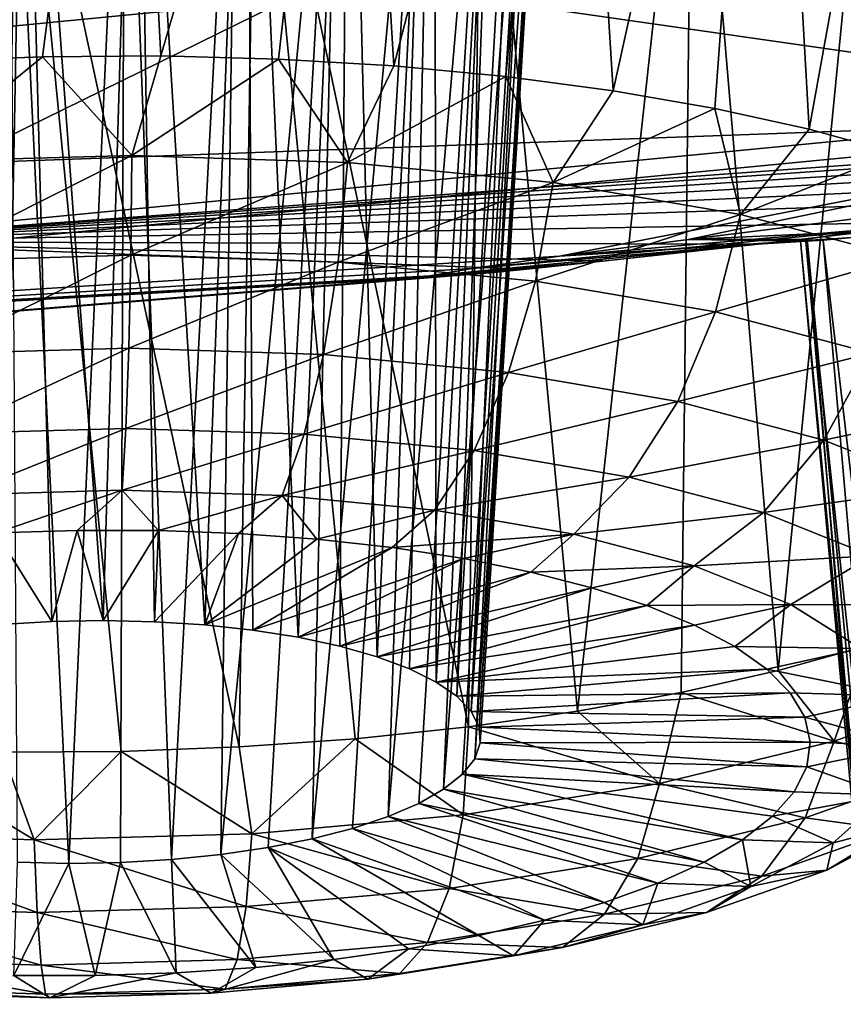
# Model space of a CAD drawing. Header units: metres. Extents: x -90 to 304, y -90 to 74.
# Tile 291 of 570: x 253.08 to 254.13, y -14.36 to -13.12. Entities that reach past the tile are written whole.
import ezdxf

# ---------------------------------------------------------------- set-up
doc = ezdxf.new("R2010")
doc.units = ezdxf.units.M
doc.layers.add('solid_21662050_350', color=7, linetype='CONTINUOUS')

msp = doc.modelspace()

# ---------------------------------------------------------------- linework, layer by layer
at = {"layer": 'solid_21662050_350'}
for points in [[(253.507019, -12.32493, 210.248245), (253.78067, -12.317607, 210.34874), (253.558029, -13.174185, 210.051041)], [(253.78067, -12.317607, 210.34874), (253.699905, -13.187614, 210.098068), (253.558029, -13.174185, 210.051041)], [(253.78067, -12.317607, 210.34874), (253.835876, -13.205593, 210.158936), (253.699905, -13.187614, 210.098068)], [(253.78067, -12.317607, 210.34874), (254.031479, -12.318776, 210.49968), (253.835876, -13.205593, 210.158936)], [(253.219238, -12.34062, 210.201721), (253.507019, -12.32493, 210.248245), (253.262894, -13.161505, 210.000381)], [(253.507019, -12.32493, 210.248245), (253.411819, -13.165449, 210.018356), (253.262894, -13.161505, 210.000381)], [(253.507019, -12.32493, 210.248245), (253.558029, -13.174185, 210.051041), (253.411819, -13.165449, 210.018356)], [(254.031479, -12.318776, 210.49968), (253.964493, -13.227921, 210.232971), (253.835876, -13.205593, 210.158936)], [(254.031479, -12.318776, 210.49968), (254.084305, -13.254357, 210.319366), (253.964493, -13.227921, 210.232971)], [(254.031479, -12.318776, 210.49968), (254.251511, -12.328426, 210.696991), (254.084305, -13.254357, 210.319366)], [(254.251511, -12.328426, 210.696991), (254.194031, -13.284609, 210.417175), (254.084305, -13.254357, 210.319366)], [(252.927429, -12.364294, 210.21167), (253.219238, -12.34062, 210.201721), (252.963379, -13.168107, 210.009171)], [(253.219238, -12.34062, 210.201721), (253.112854, -13.162394, 209.997299), (252.963379, -13.168107, 210.009171)], [(253.219238, -12.34062, 210.201721), (253.262894, -13.161505, 210.000381), (253.112854, -13.162394, 209.997299)], [(253.231842, -12.46719, 211.101715), (253.086884, -12.47772, 211.096832), (253.18988, -13.877119, 210.747055)], [(253.231842, -12.46719, 211.101715), (253.18988, -13.877119, 210.747055), (253.254898, -13.878575, 210.754089)], [(253.372284, -12.461626, 211.141052), (253.231842, -12.46719, 211.101715), (253.31842, -13.882641, 210.769119)], [(253.231842, -12.46719, 211.101715), (253.254898, -13.878575, 210.754089), (253.31842, -13.882641, 210.769119)], [(253.372284, -12.461626, 211.141052), (253.31842, -13.882641, 210.769119), (253.379364, -13.889246, 210.791916)], [(253.50058, -12.461342, 211.212875), (253.372284, -12.461626, 211.141052), (253.436691, -13.898277, 210.822067)], [(253.372284, -12.461626, 211.141052), (253.379364, -13.889246, 210.791916), (253.436691, -13.898277, 210.822067)], [(253.50058, -12.461342, 211.212875), (253.436691, -13.898277, 210.822067), (253.489426, -13.90958, 210.859055)], [(253.50058, -12.461342, 211.212875), (253.489426, -13.90958, 210.859055), (253.536667, -13.922967, 210.902283)], [(253.609558, -12.466402, 211.313705), (253.50058, -12.461342, 211.212875), (253.536667, -13.922967, 210.902283)], [(253.609558, -12.466402, 211.313705), (253.536667, -13.922967, 210.902283), (253.577591, -13.938195, 210.950958)], [(253.609558, -12.466402, 211.313705), (253.577591, -13.938195, 210.950958), (253.611496, -13.955018, 211.004303)], [(253.692703, -12.476629, 211.438614), (253.609558, -12.466402, 211.313705), (253.611496, -13.955018, 211.004303)], [(253.086884, -12.47772, 211.096832), (252.945587, -12.492645, 211.126694), (253.05986, -13.882088, 210.757385)], [(253.086884, -12.47772, 211.096832), (253.05986, -13.882088, 210.757385), (253.124512, -13.878296, 210.748169)], [(253.086884, -12.47772, 211.096832), (253.124512, -13.878296, 210.748169), (253.18988, -13.877119, 210.747055)], [(253.692703, -12.476629, 211.438614), (253.611496, -13.955018, 211.004303), (253.637833, -13.973141, 211.061356)], [(253.722733, -12.483542, 211.507996), (253.692703, -12.476629, 211.438614), (253.637833, -13.973141, 211.061356)], [(253.722733, -12.483542, 211.507996), (253.637833, -13.973141, 211.061356), (253.656113, -13.992254, 211.12117)], [(253.744217, -12.491518, 211.580505), (253.722733, -12.483542, 211.507996), (253.656113, -13.992254, 211.12117)], [(253.756821, -12.50042, 211.654892), (253.744217, -12.491518, 211.580505), (253.656113, -13.992254, 211.12117)], [(253.756821, -12.50042, 211.654892), (253.656113, -13.992254, 211.12117), (253.666061, -14.012034, 211.182724)], [(253.760315, -12.510112, 211.730026), (253.756821, -12.50042, 211.654892), (253.666061, -14.012034, 211.182724)], [(253.760315, -12.510112, 211.730026), (253.667465, -14.032133, 211.244934), (253.660339, -14.052223, 211.306778)], [(253.740173, -12.531233, 211.877716), (253.760315, -12.510112, 211.730026), (253.660339, -14.052223, 211.306778)], [(253.760315, -12.510112, 211.730026), (253.666061, -14.012034, 211.182724), (253.667465, -14.032133, 211.244934)], [(253.740173, -12.531233, 211.877716), (253.644775, -14.071945, 211.367157), (253.621063, -14.090969, 211.425064)], [(253.685455, -12.55359, 212.014664), (253.740173, -12.531233, 211.877716), (253.621063, -14.090969, 211.425064)], [(253.740173, -12.531233, 211.877716), (253.660339, -14.052223, 211.306778), (253.644775, -14.071945, 211.367157)], [(253.685455, -12.55359, 212.014664), (253.5896, -14.108968, 211.479507), (253.550919, -14.125632, 211.529541)], [(253.59996, -12.575866, 212.132996), (253.685455, -12.55359, 212.014664), (253.550919, -14.125632, 211.529541)], [(253.685455, -12.55359, 212.014664), (253.621063, -14.090969, 211.425064), (253.5896, -14.108968, 211.479507)], [(253.59996, -12.575866, 212.132996), (253.505676, -14.140684, 211.574326), (253.454681, -14.153854, 211.613068)], [(253.488953, -12.596821, 212.226242), (253.59996, -12.575866, 212.132996), (253.454681, -14.153854, 211.613068)], [(253.59996, -12.575866, 212.132996), (253.550919, -14.125632, 211.529541), (253.505676, -14.140684, 211.574326)], [(253.488953, -12.596821, 212.226242), (253.338882, -14.173708, 211.669968), (253.358902, -12.615314, 212.28949)], [(253.488953, -12.596821, 212.226242), (253.398758, -14.164927, 211.645142), (253.338882, -14.173708, 211.669968)], [(253.488953, -12.596821, 212.226242), (253.454681, -14.153854, 211.613068), (253.398758, -14.164927, 211.645142)], [(253.216995, -12.630351, 212.319366), (253.358902, -12.615314, 212.28949), (253.276108, -14.180049, 211.687149)], [(253.276108, -14.180049, 211.687149), (253.358902, -12.615314, 212.28949), (253.338882, -14.173708, 211.669968)], [(254.174026, -12.621065, 212.870056), (253.936523, -12.662265, 213.043747), (254.044983, -13.940357, 212.439148)], [(254.174026, -12.621065, 212.870056), (254.044983, -13.940357, 212.439148), (254.158249, -13.908784, 212.345901)], [(253.070984, -12.64108, 212.314117), (253.216995, -12.630351, 212.319366), (253.146088, -14.185019, 211.697464)], [(253.070984, -12.64108, 212.314117), (253.146088, -14.185019, 211.697464), (253.08107, -14.183561, 211.690445)], [(253.216995, -12.630351, 212.319366), (253.211456, -14.183841, 211.696365), (253.146088, -14.185019, 211.697464)], [(253.216995, -12.630351, 212.319366), (253.276108, -14.180049, 211.687149), (253.211456, -14.183841, 211.696365)], [(253.936523, -12.662265, 213.043747), (253.669525, -12.699194, 213.166306), (253.790802, -13.9921, 212.589279)], [(253.936523, -12.662265, 213.043747), (253.790802, -13.9921, 212.589279), (253.922058, -13.968231, 212.520569)], [(253.936523, -12.662265, 213.043747), (253.922058, -13.968231, 212.520569), (254.044983, -13.940357, 212.439148)], [(249.669693, -12.67347, 236.97525), (249.133423, -13.29605, 233.455719), (253.627701, -12.988834, 232.602402)], [(253.382813, -12.730533, 213.233368), (253.652664, -14.011703, 212.644547), (253.669525, -12.699194, 213.166306)], [(253.790802, -13.9921, 212.589279), (253.669525, -12.699194, 213.166306), (253.652664, -14.011703, 212.644547)], [(253.382813, -12.730533, 213.233368), (253.086868, -12.7551, 213.242355), (253.361847, -14.037299, 212.712402)], [(253.382813, -12.730533, 213.233368), (253.361847, -14.037299, 212.712402), (253.509155, -14.026824, 212.68573)], [(253.382813, -12.730533, 213.233368), (253.509155, -14.026824, 212.68573), (253.652664, -14.011703, 212.644547)], [(253.086868, -12.7551, 213.242355), (252.792618, -12.771891, 213.192459), (253.062332, -14.043901, 212.721207)], [(253.086868, -12.7551, 213.242355), (253.062332, -14.043901, 212.721207), (253.212357, -14.043013, 212.724274)], [(253.086868, -12.7551, 213.242355), (253.212357, -14.043013, 212.724274), (253.361847, -14.037299, 212.712402)], [(253.570114, -13.075287, 216.679184), (258.189575, -12.792882, 219.258179), (254.691605, -13.235894, 220.488998)], [(252.473938, -12.856192, 213.69899), (253.570114, -13.075287, 216.679184), (250.254135, -13.397971, 217.575485)], [(253.627701, -12.988834, 232.602402), (249.133423, -13.29605, 233.455719), (252.797928, -13.396964, 228.994858)], [(253.627701, -12.988834, 232.602402), (252.797928, -13.396964, 228.994858), (256.93811, -12.996708, 227.883087)], [(256.232727, -13.146763, 226.18692), (256.93811, -12.996708, 227.883087), (252.797928, -13.396964, 228.994858)], [(250.254135, -13.397971, 217.575485), (253.570114, -13.075287, 216.679184), (254.691605, -13.235894, 220.488998)], [(255.910309, -13.182567, 226.256348), (256.232727, -13.146763, 226.18692), (252.797928, -13.396964, 228.994858)], [(252.950073, -13.295304, 209.996796), (252.963379, -13.168107, 210.009171), (253.112854, -13.162394, 209.997299)], [(253.225815, -13.287557, 209.983536), (252.950073, -13.295304, 209.996796), (253.112854, -13.162394, 209.997299)], [(253.225815, -13.287557, 209.983536), (253.112854, -13.162394, 209.997299), (253.262894, -13.161505, 210.000381)], [(253.225815, -13.287557, 209.983536), (253.262894, -13.161505, 210.000381), (253.411819, -13.165449, 210.018356)], [(253.499191, -13.296478, 210.021729), (253.225815, -13.287557, 209.983536), (253.411819, -13.165449, 210.018356)], [(253.499191, -13.296478, 210.021729), (253.411819, -13.165449, 210.018356), (253.558029, -13.174185, 210.051041)], [(253.499191, -13.296478, 210.021729), (253.558029, -13.174185, 210.051041), (253.699905, -13.187614, 210.098068)], [(255.565765, -13.221534, 226.266663), (255.910309, -13.182567, 226.256348), (252.797928, -13.396964, 228.994858)], [(253.759674, -13.321726, 210.109909), (253.499191, -13.296478, 210.021729), (253.699905, -13.187614, 210.098068)], [(253.759674, -13.321726, 210.109909), (253.699905, -13.187614, 210.098068), (253.835876, -13.205593, 210.158936)], [(253.759674, -13.321726, 210.109909), (253.835876, -13.205593, 210.158936), (253.964493, -13.227921, 210.232971)], [(255.214508, -13.261806, 226.21344), (255.565765, -13.221534, 226.266663), (252.797928, -13.396964, 228.994858)], [(253.997269, -13.362329, 210.244675), (253.759674, -13.321726, 210.109909), (253.964493, -13.227921, 210.232971)], [(253.997269, -13.362329, 210.244675), (253.964493, -13.227921, 210.232971), (254.084305, -13.254357, 210.319366)], [(250.254135, -13.397971, 217.575485), (254.691605, -13.235894, 220.488998), (251.100784, -13.583403, 221.454559)], [(253.767868, -13.415317, 223.251099), (251.100784, -13.583403, 221.454559), (254.691605, -13.235894, 220.488998)], [(253.931015, -13.393959, 222.941406), (253.767868, -13.415317, 223.251099), (254.691605, -13.235894, 220.488998)], [(254.144424, -13.367418, 222.665131), (253.931015, -13.393959, 222.941406), (254.691605, -13.235894, 220.488998)], [(254.875244, -13.301055, 226.097458), (255.214508, -13.261806, 226.21344), (252.797928, -13.396964, 228.994858)], [(253.997269, -13.362329, 210.244675), (254.084305, -13.254357, 210.319366), (254.194031, -13.284609, 210.417175)], [(252.959946, -13.421517, 210.014053), (252.950073, -13.295304, 209.996796), (253.225815, -13.287557, 209.983536)], [(252.959946, -13.421517, 210.014053), (253.225815, -13.287557, 209.983536), (253.224747, -13.414077, 210.001312)], [(253.224747, -13.414077, 210.001312), (253.225815, -13.287557, 209.983536), (253.499191, -13.296478, 210.021729)], [(254.202866, -13.416729, 210.420868), (253.997269, -13.362329, 210.244675), (254.194031, -13.284609, 210.417175)], [(254.557022, -13.338013, 225.92009), (254.875244, -13.301055, 226.097458), (252.797928, -13.396964, 228.994858)], [(253.224747, -13.414077, 210.001312), (253.499191, -13.296478, 210.021729), (253.487259, -13.422644, 210.037994)], [(253.487259, -13.422644, 210.037994), (253.499191, -13.296478, 210.021729), (253.759674, -13.321726, 210.109909)], [(253.487259, -13.422644, 210.037994), (253.759674, -13.321726, 210.109909), (253.737411, -13.44689, 210.122681)], [(253.737411, -13.44689, 210.122681), (253.759674, -13.321726, 210.109909), (253.997269, -13.362329, 210.244675)], [(254.267548, -13.371506, 225.683563), (254.557022, -13.338013, 225.92009), (252.797928, -13.396964, 228.994858)], [(253.737411, -13.44689, 210.122681), (253.997269, -13.362329, 210.244675), (253.965576, -13.485882, 210.252106)], [(253.965576, -13.485882, 210.252106), (253.997269, -13.362329, 210.244675), (254.202866, -13.416729, 210.420868)], [(254.019302, -13.399829, 225.395004), (254.267548, -13.371506, 225.683563), (252.797928, -13.396964, 228.994858)], [(253.656982, -13.431011, 223.590897), (254.267548, -13.371506, 225.683563), (254.019302, -13.399829, 225.395004)], [(253.767868, -13.415317, 223.251099), (254.267548, -13.371506, 225.683563), (253.656982, -13.431011, 223.590897)], [(254.139099, -13.391646, 224.468597), (254.267548, -13.371506, 225.683563), (253.767868, -13.415317, 223.251099)], [(254.140594, -13.384275, 223.540192), (253.931015, -13.393959, 222.941406), (254.144424, -13.367418, 222.665131)], [(254.081375, -13.393543, 223.840485), (253.931015, -13.393959, 222.941406), (254.140594, -13.384275, 223.540192)], [(254.081375, -13.393543, 223.840485), (254.140594, -13.384275, 223.540192), (254.171967, -14.343678, 223.52211)], [(249.879044, -13.74407, 225.700928), (253.726624, -13.431682, 224.834076), (252.797928, -13.396964, 228.994858)], [(253.822372, -13.421613, 225.064102), (254.019302, -13.399829, 225.395004), (252.797928, -13.396964, 228.994858)], [(253.726624, -13.431682, 224.834076), (253.822372, -13.421613, 225.064102), (252.797928, -13.396964, 228.994858)], [(253.603592, -13.440141, 223.951965), (254.019302, -13.399829, 225.395004), (253.822372, -13.421613, 225.064102)], [(253.656982, -13.431011, 223.590897), (254.019302, -13.399829, 225.395004), (253.603592, -13.440141, 223.951965)], [(254.139099, -13.391646, 224.468597), (253.767868, -13.415317, 223.251099), (254.101776, -13.394844, 224.311859)], [(254.079849, -13.396188, 224.153778), (253.767868, -13.415317, 223.251099), (253.931015, -13.393959, 222.941406)], [(254.101776, -13.394844, 224.311859), (253.767868, -13.415317, 223.251099), (254.079849, -13.396188, 224.153778)], [(254.073181, -13.395735, 223.99617), (253.931015, -13.393959, 222.941406), (254.081375, -13.393543, 223.840485)], [(254.079849, -13.396188, 224.153778), (253.931015, -13.393959, 222.941406), (254.073181, -13.395735, 223.99617)], [(254.073181, -13.395735, 223.99617), (254.081375, -13.393543, 223.840485), (254.164047, -14.387034, 223.665634)], [(254.073181, -13.395735, 223.99617), (254.164047, -14.387034, 223.665634), (254.171829, -14.430134, 223.80925)], [(254.079849, -13.396188, 224.153778), (254.073181, -13.395735, 223.99617), (254.171829, -14.430134, 223.80925)], [(254.101776, -13.394844, 224.311859), (254.079849, -13.396188, 224.153778), (254.195251, -14.472503, 223.95137)], [(254.079849, -13.396188, 224.153778), (254.171829, -14.430134, 223.80925), (254.195251, -14.472503, 223.95137)], [(254.081375, -13.393543, 223.840485), (254.171967, -14.343678, 223.52211), (254.164047, -14.387034, 223.665634)], [(254.139099, -13.391646, 224.468597), (254.101776, -13.394844, 224.311859), (254.234039, -14.513679, 224.090454)], [(254.101776, -13.394844, 224.311859), (254.195251, -14.472503, 223.95137), (254.234039, -14.513679, 224.090454)], [(253.767868, -13.415317, 223.251099), (253.656982, -13.431011, 223.590897), (251.100784, -13.583403, 221.454559)], [(252.959946, -13.421517, 210.014053), (253.224747, -13.414077, 210.001312), (252.97374, -13.538933, 210.062515)], [(253.224747, -13.414077, 210.001312), (253.22226, -13.53195, 210.050552), (252.97374, -13.538933, 210.062515)], [(253.224747, -13.414077, 210.001312), (253.487259, -13.422644, 210.037994), (253.22226, -13.53195, 210.050552)], [(253.487259, -13.422644, 210.037994), (253.468628, -13.53999, 210.084976), (253.22226, -13.53195, 210.050552)], [(253.487259, -13.422644, 210.037994), (253.737411, -13.44689, 210.122681), (253.468628, -13.53999, 210.084976)], [(253.603592, -13.440141, 223.951965), (253.822372, -13.421613, 225.064102), (253.611603, -13.441977, 224.326202)], [(253.611603, -13.441977, 224.326202), (253.822372, -13.421613, 225.064102), (253.726624, -13.431682, 224.834076)], [(253.965576, -13.485882, 210.252106), (254.202866, -13.416729, 210.420868), (254.16301, -13.538122, 210.421295)], [(253.684647, -13.435853, 224.702179), (253.726624, -13.431682, 224.834076), (249.879044, -13.74407, 225.700928)], [(253.684647, -13.435853, 224.702179), (249.879044, -13.74407, 225.700928), (251.100784, -13.583403, 221.454559)], [(253.656982, -13.431011, 223.590897), (253.603592, -13.440141, 223.951965), (251.100784, -13.583403, 221.454559)], [(253.611603, -13.441977, 224.326202), (253.684647, -13.435853, 224.702179), (251.100784, -13.583403, 221.454559)], [(253.603592, -13.440141, 223.951965), (253.611603, -13.441977, 224.326202), (251.100784, -13.583403, 221.454559)], [(253.611603, -13.441977, 224.326202), (253.726624, -13.431682, 224.834076), (253.684647, -13.435853, 224.702179)], [(253.737411, -13.44689, 210.122681), (253.7034, -13.562745, 210.164444), (253.468628, -13.53999, 210.084976)], [(253.737411, -13.44689, 210.122681), (253.965576, -13.485882, 210.252106), (253.7034, -13.562745, 210.164444)], [(253.965576, -13.485882, 210.252106), (253.917526, -13.599339, 210.285919), (253.7034, -13.562745, 210.164444)], [(253.965576, -13.485882, 210.252106), (254.16301, -13.538122, 210.421295), (253.917526, -13.599339, 210.285919)], [(252.97374, -13.538933, 210.062515), (253.22226, -13.53195, 210.050552), (252.99057, -13.639885, 210.138992)], [(253.22226, -13.53195, 210.050552), (253.218521, -13.63348, 210.128036), (252.99057, -13.639885, 210.138992)], [(253.22226, -13.53195, 210.050552), (253.468628, -13.53999, 210.084976), (253.218521, -13.63348, 210.128036)], [(253.468628, -13.53999, 210.084976), (253.444504, -13.640856, 210.159607), (253.218521, -13.63348, 210.128036)], [(253.468628, -13.53999, 210.084976), (253.7034, -13.562745, 210.164444), (253.444504, -13.640856, 210.159607)], [(254.16301, -13.538122, 210.421295), (254.102814, -13.648367, 210.444717), (253.917526, -13.599339, 210.285919)], [(254.16301, -13.538122, 210.421295), (254.322098, -13.601604, 210.623779), (254.102814, -13.648367, 210.444717)], [(253.7034, -13.562745, 210.164444), (253.659851, -13.661727, 210.232498), (253.444504, -13.640856, 210.159607)], [(253.7034, -13.562745, 210.164444), (253.917526, -13.599339, 210.285919), (253.659851, -13.661727, 210.232498)], [(253.917526, -13.599339, 210.285919), (253.856262, -13.695293, 210.343918), (253.659851, -13.661727, 210.232498)], [(253.917526, -13.599339, 210.285919), (254.102814, -13.648367, 210.444717), (253.856262, -13.695293, 210.343918)], [(254.322098, -13.601604, 210.623779), (254.252121, -13.707944, 210.634735), (254.102814, -13.648367, 210.444717)], [(252.99057, -13.639885, 210.138992), (253.218521, -13.63348, 210.128036), (253.009338, -13.717781, 210.238525)], [(253.218521, -13.63348, 210.128036), (253.213776, -13.712037, 210.228683), (253.009338, -13.717781, 210.238525)], [(253.218521, -13.63348, 210.128036), (253.444504, -13.640856, 210.159607), (253.213776, -13.712037, 210.228683)], [(253.444504, -13.640856, 210.159607), (253.416473, -13.718652, 210.257004), (253.213776, -13.712037, 210.228683)], [(253.444504, -13.640856, 210.159607), (253.659851, -13.661727, 210.232498), (253.416473, -13.718652, 210.257004)], [(254.102814, -13.648367, 210.444717), (254.026215, -13.740264, 210.489578), (253.856262, -13.695293, 210.343918)], [(254.102814, -13.648367, 210.444717), (254.252121, -13.707944, 210.634735), (254.026215, -13.740264, 210.489578)], [(253.659851, -13.661727, 210.232498), (253.609604, -13.737371, 210.322388), (253.416473, -13.718652, 210.257004)], [(253.659851, -13.661727, 210.232498), (253.856262, -13.695293, 210.343918), (253.609604, -13.737371, 210.322388)], [(253.856262, -13.695293, 210.343918), (253.785782, -13.767478, 210.422318), (253.609604, -13.737371, 210.322388)], [(253.856262, -13.695293, 210.343918), (254.026215, -13.740264, 210.489578), (253.785782, -13.767478, 210.422318)], [(253.009338, -13.717781, 210.238525), (253.213776, -13.712037, 210.228683), (253.05426, -13.766118, 210.351166)], [(253.213776, -13.712037, 210.228683), (253.156906, -13.76279, 210.344864), (253.05426, -13.766118, 210.351166)], [(253.213776, -13.712037, 210.228683), (253.259674, -13.76301, 210.349533), (253.156906, -13.76279, 210.344864)], [(253.213776, -13.712037, 210.228683), (253.416473, -13.718652, 210.257004), (253.259674, -13.76301, 210.349533)], [(254.252121, -13.707944, 210.634735), (254.163162, -13.794911, 210.663864), (254.026215, -13.740264, 210.489578)], [(253.416473, -13.718652, 210.257004), (253.361298, -13.766775, 210.365112), (253.259674, -13.76301, 210.349533)], [(253.416473, -13.718652, 210.257004), (253.46051, -13.774038, 210.391418), (253.361298, -13.766775, 210.365112)], [(253.416473, -13.718652, 210.257004), (253.609604, -13.737371, 210.322388), (253.46051, -13.774038, 210.391418)], [(253.609604, -13.737371, 210.322388), (253.55603, -13.784708, 210.428116), (253.46051, -13.774038, 210.391418)], [(253.609604, -13.737371, 210.322388), (253.785782, -13.767478, 210.422318), (253.55603, -13.784708, 210.428116)], [(254.026215, -13.740264, 210.489578), (253.938217, -13.807813, 210.552963), (253.785782, -13.767478, 210.422318)], [(254.026215, -13.740264, 210.489578), (254.163162, -13.794911, 210.663864), (253.938217, -13.807813, 210.552963)], [(253.156906, -13.76279, 210.344864), (253.124512, -13.878296, 210.748169), (253.05426, -13.766118, 210.351166)], [(253.156906, -13.76279, 210.344864), (253.18988, -13.877119, 210.747055), (253.124512, -13.878296, 210.748169)], [(253.259674, -13.76301, 210.349533), (253.18988, -13.877119, 210.747055), (253.156906, -13.76279, 210.344864)], [(253.259674, -13.76301, 210.349533), (253.254898, -13.878575, 210.754089), (253.18988, -13.877119, 210.747055)], [(253.361298, -13.766775, 210.365112), (253.254898, -13.878575, 210.754089), (253.259674, -13.76301, 210.349533)], [(253.05426, -13.766118, 210.351166), (253.124512, -13.878296, 210.748169), (253.05986, -13.882088, 210.757385)], [(253.361298, -13.766775, 210.365112), (253.31842, -13.882641, 210.769119), (253.254898, -13.878575, 210.754089)], [(253.46051, -13.774038, 210.391418), (253.31842, -13.882641, 210.769119), (253.361298, -13.766775, 210.365112)], [(253.55603, -13.784708, 210.428116), (253.31842, -13.882641, 210.769119), (253.46051, -13.774038, 210.391418)], [(253.785782, -13.767478, 210.422318), (253.646667, -13.798651, 210.474747), (253.55603, -13.784708, 210.428116)], [(253.785782, -13.767478, 210.422318), (253.731293, -13.81569, 210.530731), (253.646667, -13.798651, 210.474747)], [(253.785782, -13.767478, 210.422318), (253.938217, -13.807813, 210.552963), (253.731293, -13.81569, 210.530731)], [(253.55603, -13.784708, 210.428116), (253.379364, -13.889246, 210.791916), (253.31842, -13.882641, 210.769119)], [(253.646667, -13.798651, 210.474747), (253.379364, -13.889246, 210.791916), (253.55603, -13.784708, 210.428116)], [(253.646667, -13.798651, 210.474747), (253.436691, -13.898277, 210.822067), (253.379364, -13.889246, 210.791916)], [(253.731293, -13.81569, 210.530731), (253.436691, -13.898277, 210.822067), (253.646667, -13.798651, 210.474747)], [(254.163162, -13.794911, 210.663864), (254.06105, -13.856826, 210.70929), (253.938217, -13.807813, 210.552963)], [(254.163162, -13.794911, 210.663864), (254.261856, -13.857135, 210.860107), (254.06105, -13.856826, 210.70929)], [(253.731293, -13.81569, 210.530731), (253.489426, -13.90958, 210.859055), (253.436691, -13.898277, 210.822067)], [(253.808838, -13.835612, 210.595337), (253.489426, -13.90958, 210.859055), (253.731293, -13.81569, 210.530731)], [(253.938217, -13.807813, 210.552963), (253.808838, -13.835612, 210.595337), (253.731293, -13.81569, 210.530731)], [(253.938217, -13.807813, 210.552963), (253.878326, -13.858168, 210.667786), (253.808838, -13.835612, 210.595337)], [(253.938217, -13.807813, 210.552963), (254.06105, -13.856826, 210.70929), (253.878326, -13.858168, 210.667786)], [(253.808838, -13.835612, 210.595337), (253.536667, -13.922967, 210.902283), (253.489426, -13.90958, 210.859055)], [(253.878326, -13.858168, 210.667786), (253.536667, -13.922967, 210.902283), (253.808838, -13.835612, 210.595337)], [(253.878326, -13.858168, 210.667786), (253.577591, -13.938195, 210.950958), (253.536667, -13.922967, 210.902283)], [(253.938889, -13.883071, 210.747147), (253.577591, -13.938195, 210.950958), (253.878326, -13.858168, 210.667786)], [(254.06105, -13.856826, 210.70929), (253.938889, -13.883071, 210.747147), (253.878326, -13.858168, 210.667786)], [(254.06105, -13.856826, 210.70929), (253.989746, -13.91001, 210.832413), (253.938889, -13.883071, 210.747147)], [(254.06105, -13.856826, 210.70929), (254.149567, -13.912635, 210.8853), (253.989746, -13.91001, 210.832413)], [(254.261856, -13.857135, 210.860107), (254.149567, -13.912635, 210.8853), (254.06105, -13.856826, 210.70929)], [(253.938889, -13.883071, 210.747147), (253.611496, -13.955018, 211.004303), (253.577591, -13.938195, 210.950958)], [(253.989746, -13.91001, 210.832413), (253.611496, -13.955018, 211.004303), (253.938889, -13.883071, 210.747147)], [(254.030273, -13.938646, 210.922546), (253.611496, -13.955018, 211.004303), (253.989746, -13.91001, 210.832413)], [(254.149567, -13.912635, 210.8853), (254.030273, -13.938646, 210.922546), (253.989746, -13.91001, 210.832413)], [(254.149567, -13.912635, 210.8853), (254.200363, -13.973094, 211.074219), (254.030273, -13.938646, 210.922546)], [(254.11557, -14.030153, 212.314362), (254.158249, -13.908784, 212.345901), (254.044983, -13.940357, 212.439148)], [(254.11557, -14.030153, 212.314362), (254.299942, -13.964798, 212.119415), (254.158249, -13.908784, 212.345901)], [(254.030273, -13.938646, 210.922546), (253.637833, -13.973141, 211.061356), (253.611496, -13.955018, 211.004303)], [(254.059967, -13.968619, 211.016373), (253.637833, -13.973141, 211.061356), (254.030273, -13.938646, 210.922546)], [(254.11557, -14.030153, 212.314362), (254.044983, -13.940357, 212.439148), (253.922058, -13.968231, 212.520569)], [(254.200363, -13.973094, 211.074219), (254.059967, -13.968619, 211.016373), (254.030273, -13.938646, 210.922546)], [(254.256241, -14.064441, 212.052444), (254.299942, -13.964798, 212.119415), (254.11557, -14.030153, 212.314362)], [(254.059967, -13.968619, 211.016373), (253.656113, -13.992254, 211.12117), (253.637833, -13.973141, 211.061356)], [(254.078445, -13.999552, 211.112747), (253.656113, -13.992254, 211.12117), (254.059967, -13.968619, 211.016373)], [(253.894638, -14.083641, 212.471191), (253.922058, -13.968231, 212.520569), (253.790802, -13.9921, 212.589279)], [(253.894638, -14.083641, 212.471191), (254.11557, -14.030153, 212.314362), (253.922058, -13.968231, 212.520569)], [(254.200363, -13.973094, 211.074219), (254.078445, -13.999552, 211.112747), (254.059967, -13.968619, 211.016373)], [(254.200363, -13.973094, 211.074219), (254.211472, -14.03588, 211.268799), (254.078445, -13.999552, 211.112747)], [(253.894638, -14.083641, 212.471191), (253.790802, -13.9921, 212.589279), (253.652664, -14.011703, 212.644547)], [(254.078445, -13.999552, 211.112747), (253.666061, -14.012034, 211.182724), (253.656113, -13.992254, 211.12117)], [(254.08548, -14.031055, 211.210434), (253.666061, -14.012034, 211.182724), (254.078445, -13.999552, 211.112747)], [(254.211472, -14.03588, 211.268799), (254.08548, -14.031055, 211.210434), (254.078445, -13.999552, 211.112747)], [(253.64563, -14.123204, 212.583862), (253.652664, -14.011703, 212.644547), (253.509155, -14.026824, 212.68573)], [(253.894638, -14.083641, 212.471191), (253.652664, -14.011703, 212.644547), (253.64563, -14.123204, 212.583862)], [(254.08548, -14.031055, 211.210434), (253.667465, -14.032133, 211.244934), (253.666061, -14.012034, 211.182724)], [(253.378113, -14.147324, 212.648071), (253.509155, -14.026824, 212.68573), (253.361847, -14.037299, 212.712402)], [(253.378113, -14.147324, 212.648071), (253.64563, -14.123204, 212.583862), (253.509155, -14.026824, 212.68573)], [(252.82901, -14.14615, 212.623138), (253.102371, -14.155071, 212.661331), (252.913391, -14.039957, 212.703232)], [(253.102371, -14.155071, 212.661331), (253.062332, -14.043901, 212.721207), (252.913391, -14.039957, 212.703232)], [(253.378113, -14.147324, 212.648071), (253.361847, -14.037299, 212.712402), (253.212357, -14.043013, 212.724274)], [(254.080963, -14.062733, 211.308212), (253.660339, -14.052223, 211.306778), (253.667465, -14.032133, 211.244934)], [(254.080963, -14.062733, 211.308212), (253.667465, -14.032133, 211.244934), (254.08548, -14.031055, 211.210434)], [(254.079178, -14.127203, 212.239655), (254.11557, -14.030153, 212.314362), (253.894638, -14.083641, 212.471191)], [(254.256241, -14.064441, 212.052444), (254.11557, -14.030153, 212.314362), (254.079178, -14.127203, 212.239655)], [(254.211472, -14.03588, 211.268799), (254.080963, -14.062733, 211.308212), (254.08548, -14.031055, 211.210434)], [(254.211472, -14.03588, 211.268799), (254.182495, -14.098581, 211.461563), (254.080963, -14.062733, 211.308212)], [(253.102371, -14.155071, 212.661331), (253.212357, -14.043013, 212.724274), (253.062332, -14.043901, 212.721207)], [(253.102371, -14.155071, 212.661331), (253.378113, -14.147324, 212.648071), (253.212357, -14.043013, 212.724274)], [(254.064972, -14.094187, 211.404861), (253.644775, -14.071945, 211.367157), (253.660339, -14.052223, 211.306778)], [(254.064972, -14.094187, 211.404861), (253.660339, -14.052223, 211.306778), (254.080963, -14.062733, 211.308212)], [(254.182495, -14.098581, 211.461563), (254.064972, -14.094187, 211.404861), (254.080963, -14.062733, 211.308212)], [(254.256241, -14.064441, 212.052444), (254.079178, -14.127203, 212.239655), (254.190308, -14.142318, 211.97554)], [(253.999512, -14.154849, 211.589905), (253.621063, -14.090969, 211.425064), (253.644775, -14.071945, 211.367157)], [(254.03772, -14.125022, 211.499146), (253.644775, -14.071945, 211.367157), (254.064972, -14.094187, 211.404861)], [(253.999512, -14.154849, 211.589905), (253.644775, -14.071945, 211.367157), (254.03772, -14.125022, 211.499146)], [(253.86702, -14.178568, 212.390244), (253.894638, -14.083641, 212.471191), (253.64563, -14.123204, 212.583862)], [(254.079178, -14.127203, 212.239655), (253.894638, -14.083641, 212.471191), (253.86702, -14.178568, 212.390244)], [(253.950867, -14.183294, 211.67598), (253.5896, -14.108968, 211.479507), (253.621063, -14.090969, 211.425064)], [(253.950867, -14.183294, 211.67598), (253.621063, -14.090969, 211.425064), (253.999512, -14.154849, 211.589905)], [(254.182495, -14.098581, 211.461563), (254.03772, -14.125022, 211.499146), (254.064972, -14.094187, 211.404861)], [(254.182495, -14.098581, 211.461563), (254.114532, -14.158787, 211.645111), (254.03772, -14.125022, 211.499146)], [(254.222809, -14.131578, 211.707245), (254.114532, -14.158787, 211.645111), (254.182495, -14.098581, 211.461563)], [(253.892365, -14.21, 211.756287), (253.550919, -14.125632, 211.529541), (253.5896, -14.108968, 211.479507)], [(253.892365, -14.21, 211.756287), (253.5896, -14.108968, 211.479507), (253.950867, -14.183294, 211.67598)], [(253.627884, -14.216561, 212.498459), (253.64563, -14.123204, 212.583862), (253.378113, -14.147324, 212.648071)], [(253.824753, -14.23463, 211.829834), (253.505676, -14.140684, 211.574326), (253.550919, -14.125632, 211.529541)], [(253.824753, -14.23463, 211.829834), (253.550919, -14.125632, 211.529541), (253.892365, -14.21, 211.756287)], [(253.86702, -14.178568, 212.390244), (253.64563, -14.123204, 212.583862), (253.627884, -14.216561, 212.498459)], [(254.079178, -14.127203, 212.239655), (253.86702, -14.178568, 212.390244), (254.024155, -14.201221, 212.15123)], [(254.114532, -14.158787, 211.645111), (253.999512, -14.154849, 211.589905), (254.03772, -14.125022, 211.499146)], [(254.079178, -14.127203, 212.239655), (254.024155, -14.201221, 212.15123), (254.190308, -14.142318, 211.97554)], [(254.222809, -14.131578, 211.707245), (254.106476, -14.193342, 211.893723), (254.114532, -14.158787, 211.645111)], [(254.190308, -14.142318, 211.97554), (254.106476, -14.193342, 211.893723), (254.222809, -14.131578, 211.707245)], [(253.106201, -14.247164, 212.572845), (253.102371, -14.155071, 212.661331), (252.82901, -14.14615, 212.623138)], [(253.106201, -14.247164, 212.572845), (252.82901, -14.14615, 212.623138), (252.843674, -14.238596, 212.536179)], [(253.370987, -14.239723, 212.56012), (253.378113, -14.147324, 212.648071), (253.102371, -14.155071, 212.661331)], [(253.370987, -14.239723, 212.56012), (253.627884, -14.216561, 212.498459), (253.378113, -14.147324, 212.648071)], [(253.748901, -14.256874, 211.895676), (253.454681, -14.153854, 211.613068), (253.505676, -14.140684, 211.574326)], [(253.748901, -14.256874, 211.895676), (253.505676, -14.140684, 211.574326), (253.824753, -14.23463, 211.829834)], [(254.190308, -14.142318, 211.97554), (254.024155, -14.201221, 212.15123), (254.106476, -14.193342, 211.893723)], [(253.370987, -14.239723, 212.56012), (253.102371, -14.155071, 212.661331), (253.106201, -14.247164, 212.572845)], [(253.48175, -14.306667, 212.039276), (253.338882, -14.173708, 211.669968), (253.398758, -14.164927, 211.645142)], [(253.665726, -14.276453, 211.952988), (253.398758, -14.164927, 211.645142), (253.454681, -14.153854, 211.613068)], [(253.576309, -14.29312, 212.001053), (253.48175, -14.306667, 212.039276), (253.398758, -14.164927, 211.645142)], [(253.576309, -14.29312, 212.001053), (253.398758, -14.164927, 211.645142), (253.665726, -14.276453, 211.952988)], [(253.665726, -14.276453, 211.952988), (253.454681, -14.153854, 211.613068), (253.748901, -14.256874, 211.895676)], [(254.010193, -14.214183, 211.812363), (253.950867, -14.183294, 211.67598), (253.999512, -14.154849, 211.589905)], [(254.114532, -14.158787, 211.645111), (254.010193, -14.214183, 211.812363), (253.999512, -14.154849, 211.589905)], [(254.106476, -14.193342, 211.893723), (254.010193, -14.214183, 211.812363), (254.114532, -14.158787, 211.645111)], [(253.383255, -14.316922, 212.067169), (253.276108, -14.180049, 211.687149), (253.338882, -14.173708, 211.669968)], [(253.48175, -14.306667, 212.039276), (253.383255, -14.316922, 212.067169), (253.338882, -14.173708, 211.669968)], [(253.07663, -14.326866, 212.086029), (253.08107, -14.183561, 211.690445), (253.146088, -14.185019, 211.697464)], [(253.179413, -14.327085, 212.090698), (253.07663, -14.326866, 212.086029), (253.146088, -14.185019, 211.697464)], [(253.179413, -14.327085, 212.090698), (253.146088, -14.185019, 211.697464), (253.211456, -14.183841, 211.696365)], [(253.282043, -14.323757, 212.084381), (253.179413, -14.327085, 212.090698), (253.211456, -14.183841, 211.696365)], [(253.282043, -14.323757, 212.084381), (253.211456, -14.183841, 211.696365), (253.276108, -14.180049, 211.687149)], [(253.383255, -14.316922, 212.067169), (253.282043, -14.323757, 212.084381), (253.276108, -14.180049, 211.687149)], [(253.86702, -14.178568, 212.390244), (253.627884, -14.216561, 212.498459), (253.825027, -14.249426, 212.292572)], [(253.86702, -14.178568, 212.390244), (253.825027, -14.249426, 212.292572), (254.024155, -14.201221, 212.15123)], [(254.010193, -14.214183, 211.812363), (253.892365, -14.21, 211.756287), (253.950867, -14.183294, 211.67598)], [(254.024155, -14.201221, 212.15123), (253.825027, -14.249426, 212.292572), (253.954056, -14.247371, 212.054886)], [(254.106476, -14.193342, 211.893723), (253.954056, -14.247371, 212.054886), (254.010193, -14.214183, 211.812363)], [(254.024155, -14.201221, 212.15123), (253.954056, -14.247371, 212.054886), (254.106476, -14.193342, 211.893723)], [(253.873489, -14.262642, 211.956909), (253.824753, -14.23463, 211.829834), (253.892365, -14.21, 211.756287)], [(254.010193, -14.214183, 211.812363), (253.873489, -14.262642, 211.956909), (253.892365, -14.21, 211.756287)], [(253.954056, -14.247371, 212.054886), (253.873489, -14.262642, 211.956909), (254.010193, -14.214183, 211.812363)], [(253.370987, -14.239723, 212.56012), (253.600616, -14.285083, 212.394119), (253.627884, -14.216561, 212.498459)], [(253.825027, -14.249426, 212.292572), (253.627884, -14.216561, 212.498459), (253.600616, -14.285083, 212.394119)], [(252.843674, -14.238596, 212.536179), (252.864624, -14.305762, 212.42952), (253.111008, -14.313803, 212.463943)], [(253.106201, -14.247164, 212.572845), (252.843674, -14.238596, 212.536179), (253.111008, -14.313803, 212.463943)], [(253.370987, -14.239723, 212.56012), (253.106201, -14.247164, 212.572845), (253.359512, -14.30682, 212.451996)], [(253.370987, -14.239723, 212.56012), (253.359512, -14.30682, 212.451996), (253.600616, -14.285083, 212.394119)], [(253.873489, -14.262642, 211.956909), (253.748901, -14.256874, 211.895676), (253.824753, -14.23463, 211.829834)], [(253.106201, -14.247164, 212.572845), (253.111008, -14.313803, 212.463943), (253.359512, -14.30682, 212.451996)], [(253.825027, -14.249426, 212.292572), (253.600616, -14.285083, 212.394119), (253.771423, -14.291588, 212.184525)], [(253.954056, -14.247371, 212.054886), (253.771423, -14.291588, 212.184525), (253.873489, -14.262642, 211.956909)], [(253.825027, -14.249426, 212.292572), (253.771423, -14.291588, 212.184525), (253.954056, -14.247371, 212.054886)], [(253.709686, -14.3023, 212.073181), (253.665726, -14.276453, 211.952988), (253.748901, -14.256874, 211.895676)], [(253.873489, -14.262642, 211.956909), (253.709686, -14.3023, 212.073181), (253.748901, -14.256874, 211.895676)], [(253.771423, -14.291588, 212.184525), (253.709686, -14.3023, 212.073181), (253.873489, -14.262642, 211.956909)], [(253.709686, -14.3023, 212.073181), (253.576309, -14.29312, 212.001053), (253.665726, -14.276453, 211.952988)], [(253.359512, -14.30682, 212.451996), (253.565567, -14.324294, 212.277679), (253.600616, -14.285083, 212.394119)], [(253.771423, -14.291588, 212.184525), (253.600616, -14.285083, 212.394119), (253.565567, -14.324294, 212.277679)], [(253.576309, -14.29312, 212.001053), (253.525055, -14.331635, 212.156723), (253.48175, -14.306667, 212.039276)], [(253.709686, -14.3023, 212.073181), (253.525055, -14.331635, 212.156723), (253.576309, -14.29312, 212.001053)], [(253.709686, -14.3023, 212.073181), (253.565567, -14.324294, 212.277679), (253.525055, -14.331635, 212.156723)], [(253.771423, -14.291588, 212.184525), (253.565567, -14.324294, 212.277679), (253.709686, -14.3023, 212.073181)], [(252.864624, -14.305762, 212.42952), (252.890488, -14.343263, 212.31015), (253.11647, -14.350637, 212.341721)], [(253.111008, -14.313803, 212.463943), (252.864624, -14.305762, 212.42952), (253.11647, -14.350637, 212.341721)], [(253.359512, -14.30682, 212.451996), (253.111008, -14.313803, 212.463943), (253.344421, -14.344233, 212.330765)], [(253.111008, -14.313803, 212.463943), (253.11647, -14.350637, 212.341721), (253.344421, -14.344233, 212.330765)], [(253.326706, -14.349519, 212.20433), (253.383255, -14.316922, 212.067169), (253.48175, -14.306667, 212.039276)], [(253.525055, -14.331635, 212.156723), (253.326706, -14.349519, 212.20433), (253.48175, -14.306667, 212.039276)], [(253.359512, -14.30682, 212.451996), (253.344421, -14.344233, 212.330765), (253.565567, -14.324294, 212.277679)], [(253.122253, -14.355263, 212.214172), (252.919556, -14.348648, 212.185852), (253.07663, -14.326866, 212.086029)], [(253.122253, -14.355263, 212.214172), (253.07663, -14.326866, 212.086029), (253.179413, -14.327085, 212.090698)], [(253.122253, -14.355263, 212.214172), (253.179413, -14.327085, 212.090698), (253.282043, -14.323757, 212.084381)], [(253.326706, -14.349519, 212.20433), (253.122253, -14.355263, 212.214172), (253.282043, -14.323757, 212.084381)], [(253.326706, -14.349519, 212.20433), (253.282043, -14.323757, 212.084381), (253.383255, -14.316922, 212.067169)], [(253.344421, -14.344233, 212.330765), (253.525055, -14.331635, 212.156723), (253.565567, -14.324294, 212.277679)], [(253.344421, -14.344233, 212.330765), (253.326706, -14.349519, 212.20433), (253.525055, -14.331635, 212.156723)], [(252.890488, -14.343263, 212.31015), (252.919556, -14.348648, 212.185852), (253.122253, -14.355263, 212.214172)], [(253.11647, -14.350637, 212.341721), (252.890488, -14.343263, 212.31015), (253.122253, -14.355263, 212.214172)], [(253.344421, -14.344233, 212.330765), (253.11647, -14.350637, 212.341721), (253.326706, -14.349519, 212.20433)], [(253.11647, -14.350637, 212.341721), (253.122253, -14.355263, 212.214172), (253.326706, -14.349519, 212.20433)]]:
    msp.add_3dface(points, dxfattribs=at)

doc.saveas('drawing.dxf')
